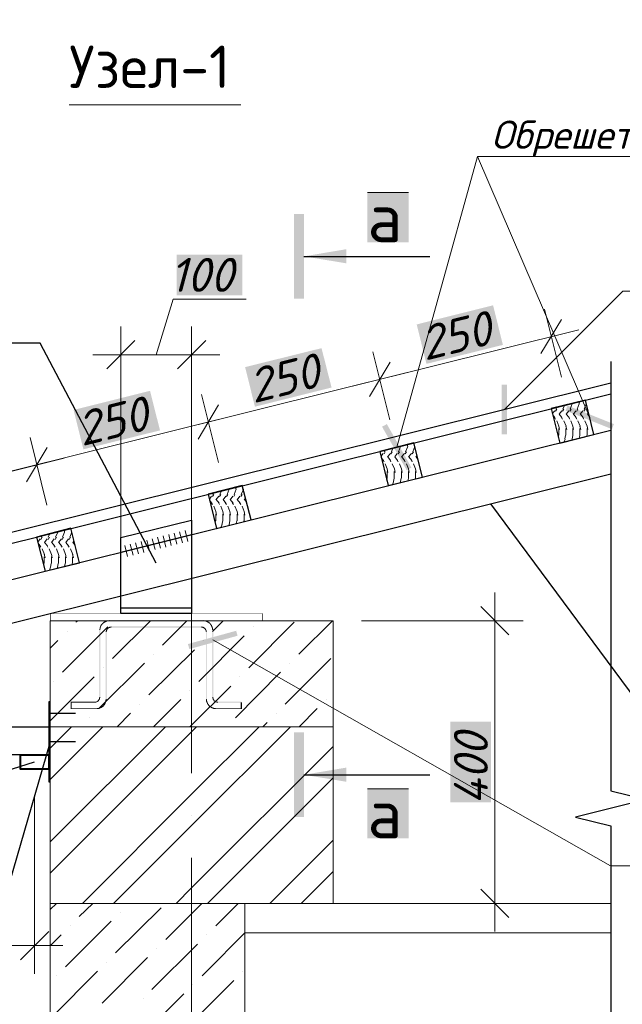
# Model space of a CAD drawing. Header units: millimetres. Extents: x 363306 to 7757304, y 1022887 to 1207196.
# Tile 697 of 1056: x 2400746 to 2405007, y 1069821 to 1076788. Entities that reach past the tile are written whole.
import ezdxf

# ---------------------------------------------------------------- set-up
doc = ezdxf.new("R2010")
doc.units = ezdxf.units.MM
for name, color, linetype in [('0 @ 100', 7, 'Continuous'), ('PDF12_0', 7, 'Continuous'), ('PDF12_108', 5, 'Continuous'), ('PDF12_Text', 7, 'Continuous'), ('PDF12_выноски', 7, 'Continuous')]:
    doc.layers.add(name, color=color, linetype=linetype)
for name, color, linetype, true_color in [('PDF12_.', 7, 'Continuous', 0xcc6827), ('PDF12_A3 pdf uchun', 7, 'Continuous', 0x636466), ('PDF12_PLAN', 7, 'Continuous', 0x535353)]:
    doc.layers.add(name, color=color, linetype=linetype, true_color=true_color)
doc.styles.add('iso', font='isocpeur.TTF')
doc.styles.add('PDF ISOCPEUR', font='isocpeur.TTF')
doc.styles.add('PDF ISOCPEUR Italic', font='isocpeui.ttf')
doc.styles.add('ViTEXT', font='isocpeur.TTF')
doc.styles.add('ГОСТ 2.304', font='isocpeui.ttf')

msp = doc.modelspace()

# ---------------------------------------------------------------- linework, layer by layer
at = {"layer": 'PDF12_.', "lineweight": 9}
for points in [[(2404638.627, 1074032.933), (2404652.482, 1074069.879)], [(2404652.482, 1074071.419), (2404652.482, 1074072.958)], [(2404687.889, 1074032.933), (2404703.283, 1074069.879)], [(2404701.743, 1074071.419), (2404704.822, 1074085.274)], [(2404738.689, 1074032.933), (2404752.544, 1074069.879)], [(2404752.544, 1074071.419), (2404752.544, 1074072.958)], [(2404512.395, 1074000.606), (2404529.328, 1074020.618)], [(2404535.486, 1074019.079), (2404544.723, 1074032.933)], [(2404538.565, 1074032.933), (2404543.183, 1074045.249)], [(2404560.117, 1073995.987), (2404580.129, 1074020.618)], [(2404584.748, 1074019.079), (2404593.984, 1074032.933)], [(2404587.826, 1074032.933), (2404598.602, 1074059.103)], [(2404609.378, 1073995.987), (2404629.391, 1074020.618)], [(2404635.548, 1074019.079), (2404644.785, 1074032.933)], [(2404660.179, 1073995.987), (2404680.191, 1074020.618)], [(2404684.81, 1074019.079), (2404694.046, 1074032.933)], [(2404709.44, 1073995.987), (2404729.453, 1074020.618)], [(2404735.611, 1074019.079), (2404744.847, 1074032.933)], [(2404760.241, 1073995.987), (2404769.478, 1074006.763)], [(2404515.474, 1073991.369), (2404530.868, 1073972.896)], [(2404526.25, 1073977.514), (2404535.486, 1073962.12)], [(2404544.723, 1073949.805), (2404558.577, 1073912.859), (2404563.196, 1073888.228)], [(2404561.656, 1073995.987), (2404580.129, 1073972.896)], [(2404575.511, 1073977.514), (2404584.748, 1073962.12)], [(2404593.984, 1073949.805), (2404609.378, 1073912.859)], [(2404610.918, 1073995.987), (2404630.93, 1073972.896)], [(2404626.312, 1073977.514), (2404635.548, 1073962.12)], [(2404643.245, 1073949.805), (2404658.64, 1073912.859), (2404663.258, 1073888.228)], [(2404661.718, 1073995.987), (2404680.191, 1073972.896)], [(2404675.573, 1073977.514), (2404684.81, 1073962.12)], [(2404694.046, 1073949.805), (2404709.44, 1073912.859)], [(2404710.98, 1073995.987), (2404730.992, 1073972.896)], [(2404726.374, 1073977.514), (2404735.611, 1073962.12)], [(2404743.308, 1073949.805), (2404758.702, 1073912.859), (2404763.32, 1073888.228)], [(2404761.781, 1073995.987), (2404775.635, 1073977.514), (2404777.175, 1073977.514)], [(2404558.577, 1073848.203), (2404558.577, 1073894.386)], [(2404607.839, 1073912.859), (2404613.996, 1073888.228)], [(2404607.839, 1073848.203), (2404607.839, 1073894.386)], [(2404658.64, 1073848.203), (2404658.64, 1073894.386)], [(2404707.901, 1073912.859), (2404714.059, 1073888.228)], [(2404707.901, 1073848.203), (2404707.901, 1073894.386)], [(2404758.702, 1073848.203), (2404758.702, 1073894.386)], [(2404553.959, 1073834.348), (2404557.038, 1073846.664)], [(2404595.523, 1073800.481), (2404603.221, 1073820.494)], [(2404601.681, 1073822.033), (2404606.299, 1073846.664)], [(2404650.943, 1073814.336), (2404652.482, 1073820.494)], [(2404652.482, 1073822.033), (2404657.1, 1073846.664)], [(2404703.283, 1073828.191), (2404706.362, 1073846.664)], [(2404755.623, 1073840.506), (2404757.162, 1073846.664)], [(2403322.424, 1073715.813), (2403331.661, 1073731.207)], [(2403325.503, 1073731.207), (2403330.121, 1073743.523)], [(2403371.686, 1073715.813), (2403380.922, 1073731.207)], [(2403374.764, 1073731.207), (2403385.54, 1073757.377)], [(2403422.486, 1073715.813), (2403431.723, 1073731.207)], [(2403425.565, 1073731.207), (2403439.42, 1073768.153)], [(2403439.42, 1073769.693), (2403439.42, 1073769.693)], [(2403471.748, 1073715.813), (2403480.984, 1073731.207)], [(2403474.827, 1073731.207), (2403490.221, 1073768.153)], [(2403488.681, 1073769.693), (2403491.76, 1073783.547)], [(2403522.549, 1073715.813), (2403531.785, 1073731.207)], [(2403525.627, 1073731.207), (2403539.482, 1073768.153)], [(2403539.482, 1073769.693), (2403539.482, 1073771.232)], [(2403299.333, 1073697.34), (2403316.266, 1073718.892)], [(2403302.412, 1073689.643), (2403317.806, 1073669.63)], [(2403313.188, 1073675.788), (2403322.424, 1073660.394)], [(2403347.055, 1073694.261), (2403367.067, 1073718.892)], [(2403348.594, 1073694.261), (2403368.607, 1073669.63)], [(2403362.449, 1073675.788), (2403371.686, 1073660.394)], [(2403417.868, 1073669.63), (2403397.856, 1073694.261), (2403416.329, 1073718.892)], [(2403413.25, 1073675.788), (2403422.486, 1073660.394)], [(2403447.117, 1073694.261), (2403467.129, 1073718.892)], [(2403448.656, 1073694.261), (2403467.129, 1073669.63)], [(2403462.511, 1073675.788), (2403471.748, 1073660.394)], [(2403496.378, 1073694.261), (2403516.391, 1073718.892)], [(2403497.918, 1073694.261), (2403517.93, 1073669.63)], [(2403513.312, 1073675.788), (2403522.549, 1073660.394)], [(2403547.179, 1073694.261), (2403556.416, 1073705.037)], [(2403548.719, 1073694.261), (2403562.573, 1073675.788), (2403564.113, 1073674.249)], [(2403331.661, 1073646.539), (2403345.515, 1073609.593)], [(2403345.515, 1073611.133), (2403350.134, 1073584.962)], [(2403345.515, 1073546.477), (2403345.515, 1073591.12)], [(2403380.922, 1073646.539), (2403396.316, 1073609.593)], [(2403394.777, 1073546.477), (2403394.777, 1073591.12)], [(2403396.316, 1073611.133), (2403400.934, 1073584.962)], [(2403431.723, 1073646.539), (2403445.578, 1073609.593)], [(2403445.578, 1073611.133), (2403450.196, 1073584.962)], [(2403445.578, 1073546.477), (2403445.578, 1073591.12)], [(2403480.984, 1073646.539), (2403496.378, 1073609.593)], [(2403494.839, 1073546.477), (2403494.839, 1073591.12)], [(2403496.378, 1073611.133), (2403500.997, 1073584.962)], [(2403531.785, 1073646.539), (2403545.64, 1073609.593)], [(2403545.64, 1073611.133), (2403550.258, 1073584.962)], [(2403545.64, 1073546.477), (2403545.64, 1073591.12)], [(2403340.897, 1073531.083), (2403343.976, 1073544.938)], [(2403382.461, 1073498.755), (2403390.159, 1073518.767)], [(2403388.619, 1073520.307), (2403394.777, 1073544.938)], [(2403437.881, 1073512.61), (2403439.42, 1073518.767)], [(2403439.42, 1073520.307), (2403444.038, 1073544.938)], [(2403490.221, 1073524.925), (2403494.839, 1073544.938)], [(2403542.561, 1073538.78), (2403544.1, 1073544.938)], [(2402161.702, 1073427.942), (2402172.478, 1073454.112)], [(2402212.503, 1073427.942), (2402227.897, 1073466.427)], [(2402226.358, 1073467.967), (2402226.358, 1073467.967)], [(2402261.765, 1073427.942), (2402277.159, 1073466.427)], [(2402275.619, 1073467.967), (2402278.698, 1073480.282)], [(2402312.565, 1073427.942), (2402327.96, 1073466.427)], [(2402326.42, 1073467.967), (2402326.42, 1073469.506)], [(2402087.81, 1073395.614), (2402103.204, 1073415.626)], [(2402089.35, 1073387.917), (2402104.744, 1073367.904)], [(2402100.126, 1073372.523), (2402109.362, 1073357.128)], [(2402109.362, 1073414.087), (2402118.599, 1073429.481)], [(2402112.441, 1073427.942), (2402117.059, 1073440.257)], [(2402133.993, 1073390.996), (2402154.005, 1073415.626)], [(2402135.532, 1073392.535), (2402155.545, 1073367.904)], [(2402150.926, 1073372.523), (2402158.623, 1073357.128)], [(2402160.163, 1073414.087), (2402167.86, 1073429.481)], [(2402184.794, 1073390.996), (2402203.267, 1073415.626)], [(2402184.794, 1073392.535), (2402204.806, 1073367.904)], [(2402200.188, 1073372.523), (2402209.424, 1073357.128)], [(2402209.424, 1073414.087), (2402218.661, 1073429.481)], [(2402234.055, 1073390.996), (2402254.067, 1073415.626)], [(2402235.594, 1073392.535), (2402255.607, 1073367.904)], [(2402249.449, 1073372.523), (2402258.686, 1073357.128)], [(2402260.225, 1073414.087), (2402267.922, 1073429.481)], [(2402284.856, 1073390.996), (2402303.329, 1073415.626)], [(2402284.856, 1073392.535), (2402304.868, 1073367.904)], [(2402300.25, 1073372.523), (2402309.487, 1073357.128)], [(2402309.487, 1073414.087), (2402318.723, 1073429.481)], [(2402334.117, 1073390.996), (2402343.354, 1073403.311)], [(2402335.657, 1073392.535), (2402351.051, 1073374.062)], [(2402349.511, 1073372.523), (2402351.051, 1073372.523)], [(2402118.599, 1073344.813), (2402133.993, 1073307.867)], [(2402132.453, 1073307.867), (2402138.611, 1073283.236)], [(2402167.86, 1073344.813), (2402183.254, 1073307.867), (2402187.872, 1073283.236)], [(2402218.661, 1073344.813), (2402232.516, 1073307.867), (2402237.134, 1073283.236)], [(2402267.922, 1073344.813), (2402283.316, 1073307.867), (2402287.935, 1073283.236)], [(2402318.723, 1073344.813), (2402332.578, 1073307.867), (2402337.196, 1073283.236)], [(2402127.835, 1073229.357), (2402130.914, 1073243.211)], [(2402132.453, 1073243.211), (2402132.453, 1073289.394)], [(2402175.557, 1073217.041), (2402181.715, 1073243.211)], [(2402183.254, 1073243.211), (2402183.254, 1073289.394)], [(2402226.358, 1073217.041), (2402230.976, 1073243.211)], [(2402232.516, 1073243.211), (2402232.516, 1073289.394)], [(2402277.159, 1073223.199), (2402281.777, 1073243.211)], [(2402283.316, 1073243.211), (2402283.316, 1073289.394)], [(2402329.499, 1073235.514), (2402331.038, 1073243.211)], [(2402332.578, 1073243.211), (2402332.578, 1073289.394)], [(2400999.441, 1073126.216), (2401014.835, 1073163.162)], [(2401013.296, 1073164.701), (2401013.296, 1073164.701)], [(2401048.703, 1073126.216), (2401064.097, 1073163.162)], [(2401062.557, 1073164.701), (2401065.636, 1073178.556)], [(2401099.503, 1073126.216), (2401114.898, 1073163.162)], [(2401113.358, 1073164.701), (2401113.358, 1073166.241)], [(2402169.399, 1073195.49), (2402177.097, 1073215.502)], [(2402224.818, 1073209.344), (2402227.897, 1073215.502)], [(2400874.748, 1073092.348), (2400890.142, 1073113.9)], [(2400896.3, 1073110.821), (2400905.537, 1073126.216)], [(2400899.379, 1073126.216), (2400903.997, 1073138.531)], [(2400920.931, 1073089.27), (2400940.943, 1073113.9)], [(2400947.101, 1073110.821), (2400956.337, 1073126.216)], [(2400948.64, 1073126.216), (2400959.416, 1073152.386)], [(2400971.732, 1073089.27), (2400990.205, 1073113.9)], [(2400996.362, 1073110.821), (2401005.599, 1073126.216)], [(2401020.993, 1073089.27), (2401041.005, 1073113.9)], [(2401047.163, 1073110.821), (2401054.86, 1073126.216)], [(2401071.794, 1073089.27), (2401090.267, 1073113.9)], [(2401096.425, 1073110.821), (2401105.661, 1073126.216)], [(2401121.055, 1073089.27), (2401130.292, 1073100.046)], [(2400876.288, 1073084.651), (2400891.682, 1073064.639)], [(2400887.064, 1073070.797), (2400896.3, 1073055.402)], [(2400905.537, 1073043.087), (2400920.931, 1073004.602)], [(2400922.47, 1073089.27), (2400942.483, 1073064.639)], [(2400937.864, 1073070.797), (2400945.561, 1073055.402)], [(2400954.798, 1073043.087), (2400970.192, 1073004.602)], [(2400973.271, 1073089.27), (2400991.744, 1073064.639)], [(2400987.126, 1073070.797), (2400996.362, 1073055.402)], [(2401005.599, 1073043.087), (2401020.993, 1073004.602)], [(2401022.532, 1073089.27), (2401042.545, 1073064.639)], [(2401037.927, 1073070.797), (2401045.624, 1073055.402)], [(2401054.86, 1073043.087), (2401070.254, 1073004.602)], [(2401073.333, 1073089.27), (2401091.806, 1073064.639)], [(2401087.188, 1073070.797), (2401096.425, 1073055.402)], [(2401105.661, 1073043.087), (2401121.055, 1073004.602)], [(2401122.595, 1073089.27), (2401137.989, 1073070.797), (2401137.989, 1073069.257)], [(2400919.391, 1073006.141), (2400925.549, 1072981.51)], [(2400919.391, 1072941.485), (2400919.391, 1072987.668)], [(2400970.192, 1073006.141), (2400974.81, 1072981.51)], [(2400970.192, 1072941.485), (2400970.192, 1072987.668)], [(2401019.454, 1073006.141), (2401025.611, 1072981.51)], [(2401019.454, 1072941.485), (2401019.454, 1072987.668)], [(2401070.254, 1073006.141), (2401074.873, 1072981.51)], [(2401070.254, 1072941.485), (2401070.254, 1072987.668)], [(2401119.516, 1073006.141), (2401125.673, 1072981.51)], [(2401119.516, 1072941.485), (2401119.516, 1072987.668)], [(2400916.313, 1072927.631), (2400917.852, 1072939.946)], [(2400956.337, 1072893.763), (2400964.035, 1072913.776)], [(2400964.035, 1072915.315), (2400968.653, 1072939.946)], [(2401011.756, 1072907.618), (2401014.835, 1072913.776)], [(2401013.296, 1072915.315), (2401017.914, 1072939.946)], [(2401064.097, 1072919.934), (2401068.715, 1072939.946)], [(2401116.437, 1072933.788), (2401117.976, 1072939.946)]]:
    msp.add_lwpolyline(points, dxfattribs=at)
at = {"layer": 'PDF12_.', "color": 7, "lineweight": 0}
for points in [[(2400962.495, 1071632.979), (2401113.358, 1071785.382)], [(2400962.495, 1070971.029), (2401776.848, 1071785.382)], [(2400962.495, 1071412.843), (2401335.034, 1071785.382)], [(2400962.495, 1070749.353), (2401961.578, 1071749.975), (2401996.985, 1071785.382)], [(2401190.329, 1070535.374), (2401961.578, 1071308.162), (2402440.337, 1071785.382)], [(2401410.466, 1070535.374), (2401961.578, 1071086.486), (2402660.474, 1071785.382)], [(2401852.279, 1070535.374), (2401961.578, 1070644.673), (2402962.2, 1071645.295)], [(2402073.955, 1070535.374), (2402962.2, 1071423.618)], [(2402515.769, 1070535.374), (2402962.2, 1070981.805)], [(2402735.906, 1070535.374), (2402962.2, 1070761.668)]]:
    msp.add_lwpolyline(points, dxfattribs=at)
at = {"layer": 'PDF12_0', "color": 7, "lineweight": 0, "true_color": 0xffffff}
for points in [[(2403496.378, 1075564.655), (2403205.428, 1075564.655)], [(2403496.378, 1071346.648), (2403205.428, 1071346.648)]]:
    msp.add_lwpolyline(points, dxfattribs=at)
at = {"layer": 'PDF12_0', "lineweight": 25}
for points in [[(2402755.918, 1075113.605), (2403645.702, 1075113.605)], [(2401710.653, 1072943.025), (2400891.682, 1074499.377), (2399052.076, 1074499.377)], [(2404926.498, 1074368.527), (2404926.498, 1074217.664), (2404926.498, 1071332.793), (2405175.884, 1071271.216), (2404675.573, 1071144.984), (2404926.498, 1071083.407), (2404926.498, 1068198.536), (2404926.498, 1068047.673)], [(2404926.498, 1074217.664), (2404926.498, 1074217.664)], [(2404075.2, 1073361.747), (2405157.411, 1071902.378), (2408071.531, 1071902.378)], [(2400962.495, 1071677.623), (2400671.545, 1070675.461), (2399647.831, 1070675.461)], [(2397862.106, 1071585.257), (2397426.45, 1070446.088), (2400851.657, 1071535.996)], [(2402755.918, 1071445.17), (2403645.702, 1071445.17)]]:
    msp.add_lwpolyline(points, dxfattribs=at)
at = {"layer": 'PDF12_0', "lineweight": 0}
for points in [[(2404432.345, 1074425.485), (2404578.59, 1074667.174)], [(2401561.329, 1074517.85), (2401361.205, 1074317.726)], [(2401861.516, 1074317.726), (2402061.64, 1074517.85)], [(2404206.05, 1072435.017), (2404005.926, 1072635.141)], [(2401144.147, 1072524.303), (2401156.462, 1072535.079)], [(2401402.769, 1072267.22), (2401670.628, 1072535.079)], [(2401755.296, 1072362.664), (2401927.711, 1072535.079)], [(2402109.362, 1072459.647), (2402184.794, 1072535.079)], [(2402720.511, 1072299.548), (2402957.582, 1072535.079)], [(2401048.703, 1072170.237), (2401370.441, 1072491.975)], [(2402366.445, 1072202.564), (2402688.184, 1072524.303)], [(2402398.773, 1072491.975), (2402398.773, 1072491.975)], [(2401081.03, 1072459.647), (2401081.03, 1072459.647)], [(2402012.379, 1072105.581), (2402334.117, 1072427.32)], [(2400962.495, 1072341.112), (2401016.375, 1072394.992)], [(2401659.852, 1072010.137), (2401981.59, 1072330.336)], [(2402044.706, 1072394.992), (2402044.706, 1072394.992)], [(2401692.18, 1072299.548), (2401692.18, 1072299.548)], [(2402623.528, 1071945.481), (2402945.266, 1072267.22)], [(2401305.785, 1071913.154), (2401627.524, 1072234.892)], [(2401338.113, 1072202.564), (2401338.113, 1072202.564)], [(2402655.856, 1072234.892), (2402655.856, 1072234.892)], [(2400962.495, 1071826.946), (2401273.458, 1072137.909)], [(2402271.001, 1071848.498), (2402591.2, 1072170.237)], [(2402301.789, 1072137.909), (2402301.789, 1072137.909)], [(2400984.047, 1072105.581), (2400984.047, 1072105.581)], [(2401949.263, 1071785.382), (2402238.673, 1072073.253)], [(2400962.495, 1068648.046), (2400962.495, 1072036.307)], [(2401692.18, 1071785.382), (2401884.607, 1071977.809)], [(2401949.263, 1072040.925), (2401949.263, 1072040.925)], [(2402912.939, 1071977.809), (2402912.939, 1071977.809)], [(2401595.196, 1071945.481), (2401595.196, 1071945.481)], [(2402722.051, 1071785.382), (2402849.823, 1071913.154)], [(2401241.13, 1071848.498), (2401241.13, 1071848.498)], [(2401435.097, 1071785.382), (2401530.541, 1071880.826)], [(2402560.412, 1071880.826), (2402560.412, 1071880.826)], [(2402338.735, 1070535.374), (2400962.495, 1070535.374), (2400962.495, 1071785.382), (2402962.2, 1071785.382), (2402962.2, 1070535.374)], [(2402464.968, 1071785.382), (2402495.756, 1071816.17)], [(2404005.926, 1070635.436), (2404206.05, 1070435.312)], [(2400962.495, 1070492.27), (2401005.599, 1070535.374)], [(2401167.238, 1070441.469), (2401262.682, 1070535.374)], [(2401778.387, 1070279.83), (2402033.931, 1070535.374)], [(2402132.453, 1070376.814), (2402291.014, 1070535.374)], [(2404926.498, 1070535.374), (2402338.735, 1070535.374), (2402338.735, 1069436.229), (2404926.498, 1069436.229)], [(2401424.321, 1070184.386), (2401746.059, 1070504.585)], [(2401456.649, 1070472.258), (2401456.649, 1070472.258)], [(2401070.254, 1070087.403), (2401391.993, 1070409.141)], [(2401102.582, 1070376.814), (2401102.582, 1070376.814)], [(2400751.595, 1070136.664), (2400951.719, 1070336.789)], [(2400962.495, 1070235.187), (2401039.466, 1070312.158)], [(2402035.47, 1070022.747), (2402061.64, 1070048.917), (2402338.735, 1070326.013)], [(2402067.798, 1070312.158), (2402067.798, 1070312.158)], [(2404926.498, 1070327.552), (2402338.735, 1070327.552)], [(2401681.404, 1069925.764), (2402003.142, 1070247.503)], [(2401713.731, 1070215.175), (2401713.731, 1070215.175)], [(2401328.877, 1069830.32), (2401649.076, 1070152.059)], [(2401359.665, 1070119.731), (2401359.665, 1070119.731)], [(2400974.81, 1069733.337), (2401296.549, 1070055.075)], [(2402324.881, 1070055.075), (2402324.881, 1070055.075)], [(2401007.138, 1070022.747), (2401007.138, 1070022.747)], [(2401938.487, 1069668.681), (2402061.64, 1069791.835), (2402260.225, 1069990.42)], [(2401970.814, 1069958.092), (2401970.814, 1069958.092)], [(2401585.96, 1069573.237), (2401907.698, 1069894.976)], [(2401618.287, 1069862.648), (2401618.287, 1069862.648)]]:
    msp.add_lwpolyline(points, dxfattribs=at)
for points in [[(2403219.283, 1074122.22), (2403365.528, 1074365.448)], [(2402007.76, 1073820.494), (2402152.466, 1074062.182)], [(2400794.698, 1073517.228), (2400939.404, 1073760.456)], [(2402962.2, 1071785.382), (2400962.495, 1071785.382), (2400962.495, 1072535.079), (2402962.2, 1072535.079)]]:
    msp.add_lwpolyline(points, close=True, dxfattribs=at)
at = {"layer": 'PDF12_0', "color": 3, "lineweight": 0}
for points in [[(2401876.91, 1073164.701), (2401896.922, 1073086.191)], [(2401915.395, 1073173.938), (2401935.408, 1073096.967)], [(2401461.267, 1073019.996), (2401961.578, 1073144.689)], [(2401605.972, 1073096.967), (2401624.445, 1073018.456)], [(2401644.458, 1073106.203), (2401662.931, 1073029.232)], [(2401682.943, 1073115.44), (2401702.956, 1073038.469)], [(2401721.429, 1073126.216), (2401741.441, 1073047.705)], [(2401759.914, 1073135.452), (2401779.926, 1073056.942)], [(2401799.939, 1073144.689), (2401818.412, 1073067.718)], [(2401838.424, 1073153.925), (2401856.897, 1073076.954)], [(2401488.976, 1073067.718), (2401507.449, 1072989.207)], [(2401527.462, 1073076.954), (2401547.474, 1072999.983)], [(2401565.947, 1073086.191), (2401585.96, 1073009.22)]]:
    msp.add_lwpolyline(points, dxfattribs=at)
at = {"layer": 'PDF12_0', "color": 1, "lineweight": 0}
for points in [[(2401961.578, 1072585.88), (2401961.578, 1071457.486)], [(2401961.578, 1071157.299), (2401961.578, 1071157.299)], [(2401961.578, 1070857.112), (2401961.578, 1069657.905)]]:
    msp.add_lwpolyline(points, dxfattribs=at)
at = {"layer": 'PDF12_0', "color": 219, "lineweight": 30, "true_color": 0x642065}
for points in [[(2400962.495, 1071585.257), (2397962.168, 1071585.257), (2397962.168, 1072085.569), (2398162.292, 1072085.569), (2398162.292, 1071585.257)], [(2398162.292, 1071785.382), (2400962.495, 1071785.382)]]:
    msp.add_lwpolyline(points, dxfattribs=at)
at = {"layer": 'PDF12_0', "color": 5, "lineweight": 30}
msp.add_lwpolyline([(2400951.719, 1071960.876), (2400951.719, 1071394.37), (2400962.495, 1071394.37), (2400962.495, 1071960.876)], close=True, dxfattribs=at)
for points in [[(2400962.495, 1071880.826), (2401141.068, 1071880.826)], [(2400962.495, 1071680.701), (2401141.068, 1071680.701)]]:
    msp.add_lwpolyline(points, dxfattribs=at)
at = {"layer": 'PDF12_0', "color": 177, "lineweight": 40, "true_color": 0x283188}
msp.add_lwpolyline([(2400751.595, 1071585.257), (2400951.719, 1071585.257), (2400951.719, 1071485.195), (2400751.595, 1071485.195)], close=True, dxfattribs=at)
at = {"layer": 'PDF12_0', "color": 7, "true_color": 0xffffff, "transparency": 33554559}
for points in [[(2403496.378, 1075213.668), (2403205.428, 1075213.668), (2403496.378, 1075564.655)], [(2403205.428, 1075213.668), (2403496.378, 1075564.655), (2403205.428, 1075564.655)], [(2403496.378, 1070995.66), (2403205.428, 1070995.66), (2403496.378, 1071346.648)], [(2403205.428, 1070995.66), (2403496.378, 1071346.648), (2403205.428, 1071346.648)]]:
    msp.add_solid(points, dxfattribs=at)
at = {"layer": 'PDF12_0', "transparency": 33554559}
for points in [[(2402755.918, 1075413.792), (2402755.918, 1074813.419), (2402686.644, 1075413.792)], [(2402755.918, 1074813.419), (2402686.644, 1075413.792), (2402686.644, 1074813.419)], [(2402755.918, 1075113.605), (2403056.105, 1075164.406), (2403056.105, 1075064.344)], [(2402686.644, 1071146.523), (2402686.644, 1071745.357), (2402755.918, 1071146.523)], [(2402686.644, 1071745.357), (2402755.918, 1071146.523), (2402755.918, 1071745.357)], [(2402755.918, 1071445.17), (2403056.105, 1071495.971), (2403056.105, 1071395.909)]]:
    msp.add_solid(points, dxfattribs=at)
at = {"layer": 'PDF12_108', "lineweight": 0}
msp.add_lwpolyline([(2400961.725, 1072585.88, 3.079, 3.079, 0), (2402461.889, 1072585.88, 3.079, 3.079, 0), (2402461.889, 1072535.849, 4.618, 4.618, 0), (2400961.725, 1072535.849, 4.618, 4.618, 0)], format="xyseb", close=True, dxfattribs=at)
for points in [[(2401290.391, 1071913.154, 6.158, 6.158, 0), (2401109.51, 1071913.154, 7.697, 7.697, 0), (2401109.51, 1071958.567, 7.697, 7.697, 0), (2401276.537, 1071958.567, 0, 0, 0)], [(2402313.335, 1071957.797, 7.697, 7.697, 0), (2402313.335, 1071913.154, 6.158, 6.158, 0), (2402133.993, 1071913.154, 0, 0, 0)]]:
    msp.add_lwpolyline(points, format="xyseb", dxfattribs=at)
msp.add_lwpolyline([(2402314.105, 1071957.797), (2402314.105, 1071957.797)], dxfattribs=at)
at = {"layer": 'PDF12_108', "transparency": 33554559}
for points in [[(2401361.205, 1072536.618), (2401364.283, 1072530.461), (2401344.271, 1072530.461)], [(2401379.678, 1072539.697), (2401379.678, 1072532), (2401361.205, 1072536.618)], [(2401379.678, 1072532), (2401361.205, 1072536.618), (2401364.283, 1072530.461)], [(2401379.678, 1072539.697), (2401379.678, 1072532), (2402043.167, 1072539.697)], [(2401379.678, 1072532), (2402043.167, 1072539.697), (2402043.167, 1072532)], [(2402061.64, 1072536.618), (2402060.101, 1072530.461), (2402043.167, 1072539.697)], [(2402060.101, 1072530.461), (2402043.167, 1072539.697), (2402043.167, 1072532)], [(2402075.495, 1072522.763), (2402061.64, 1072536.618), (2402060.101, 1072530.461)], [(2402080.113, 1072530.461), (2402075.495, 1072522.763), (2402061.64, 1072536.618)], [(2401311.943, 1072485.817), (2401318.101, 1072484.278), (2401308.864, 1072468.884)], [(2401318.101, 1072484.278), (2401308.864, 1072468.884), (2401316.561, 1072468.884)], [(2401308.864, 1071994.743), (2401316.561, 1071994.743), (2401308.864, 1072468.884)], [(2401316.561, 1071994.743), (2401308.864, 1072468.884), (2401316.561, 1072468.884)], [(2401318.101, 1072504.29), (2401324.259, 1072499.672), (2401311.943, 1072485.817)], [(2401324.259, 1072499.672), (2401311.943, 1072485.817), (2401318.101, 1072484.278)], [(2401330.416, 1072518.145), (2401335.034, 1072513.527), (2401318.101, 1072504.29)], [(2401335.034, 1072513.527), (2401318.101, 1072504.29), (2401324.259, 1072499.672)], [(2401344.271, 1072530.461), (2401348.889, 1072522.763), (2401330.416, 1072518.145)], [(2401348.889, 1072522.763), (2401330.416, 1072518.145), (2401335.034, 1072513.527)], [(2401364.283, 1072530.461), (2401344.271, 1072530.461), (2401348.889, 1072522.763)], [(2401356.586, 1072470.423), (2401364.283, 1072467.344), (2401353.507, 1072455.029)], [(2401364.283, 1072467.344), (2401353.507, 1072455.029), (2401361.205, 1072455.029)], [(2401365.823, 1072482.739), (2401370.441, 1072478.12), (2401356.586, 1072470.423)], [(2401370.441, 1072478.12), (2401356.586, 1072470.423), (2401364.283, 1072467.344)], [(2401378.138, 1072491.975), (2401381.217, 1072484.278), (2401365.823, 1072482.739)], [(2401381.217, 1072484.278), (2401365.823, 1072482.739), (2401370.441, 1072478.12)], [(2401393.532, 1072495.054), (2401393.532, 1072487.357), (2401378.138, 1072491.975)], [(2401393.532, 1072487.357), (2401378.138, 1072491.975), (2401381.217, 1072484.278)], [(2402030.852, 1072487.357), (2402030.852, 1072495.054), (2401393.532, 1072487.357)], [(2402030.852, 1072495.054), (2401393.532, 1072487.357), (2401393.532, 1072495.054)], [(2402046.246, 1072491.975), (2402043.167, 1072484.278), (2402030.852, 1072495.054)], [(2402043.167, 1072484.278), (2402030.852, 1072495.054), (2402030.852, 1072487.357)], [(2402052.404, 1072478.12), (2402046.246, 1072491.975), (2402043.167, 1072484.278)], [(2402058.561, 1072482.739), (2402052.404, 1072478.12), (2402046.246, 1072491.975)], [(2402060.101, 1072467.344), (2402058.561, 1072482.739), (2402052.404, 1072478.12)], [(2402066.258, 1072470.423), (2402060.101, 1072467.344), (2402058.561, 1072482.739)], [(2402063.18, 1072455.029), (2402066.258, 1072470.423), (2402060.101, 1072467.344)], [(2402069.337, 1072455.029), (2402063.18, 1072455.029), (2402066.258, 1072470.423)], [(2402089.35, 1072513.527), (2402080.113, 1072530.461), (2402075.495, 1072522.763)], [(2402093.968, 1072518.145), (2402089.35, 1072513.527), (2402080.113, 1072530.461)], [(2402098.586, 1072499.672), (2402093.968, 1072518.145), (2402089.35, 1072513.527)], [(2402104.744, 1072504.29), (2402098.586, 1072499.672), (2402093.968, 1072518.145)], [(2402104.744, 1072484.278), (2402104.744, 1072504.29), (2402098.586, 1072499.672)], [(2402112.441, 1072485.817), (2402104.744, 1072484.278), (2402104.744, 1072504.29)], [(2402107.823, 1072468.884), (2402112.441, 1072485.817), (2402104.744, 1072484.278)], [(2402115.52, 1072468.884), (2402107.823, 1072468.884), (2402112.441, 1072485.817)], [(2402115.52, 1072468.884), (2402107.823, 1072468.884), (2402115.52, 1071994.743)], [(2402107.823, 1072468.884), (2402115.52, 1071994.743), (2402107.823, 1071994.743)], [(2401361.205, 1072455.029), (2401353.507, 1072455.029), (2401361.205, 1071980.888)], [(2401353.507, 1072455.029), (2401361.205, 1071980.888), (2401353.507, 1071980.888)], [(2402063.18, 1071980.888), (2402069.337, 1071980.888), (2402063.18, 1072455.029)], [(2402069.337, 1071980.888), (2402063.18, 1072455.029), (2402069.337, 1072455.029)], [(2401299.628, 1071971.652), (2401313.483, 1071979.349), (2401305.785, 1071982.427)], [(2401304.246, 1071965.494), (2401299.628, 1071971.652), (2401313.483, 1071979.349)], [(2401313.483, 1071979.349), (2401305.785, 1071982.427), (2401316.561, 1071994.743)], [(2401305.785, 1071982.427), (2401316.561, 1071994.743), (2401308.864, 1071994.743)], [(2401358.126, 1071962.415), (2401351.968, 1071963.954), (2401361.205, 1071980.888)], [(2401351.968, 1071963.954), (2401361.205, 1071980.888), (2401353.507, 1071980.888)], [(2402063.18, 1071980.888), (2402069.337, 1071980.888), (2402064.719, 1071962.415)], [(2402069.337, 1071980.888), (2402064.719, 1071962.415), (2402072.416, 1071963.954)], [(2402107.823, 1071994.743), (2402115.52, 1071994.743), (2402110.902, 1071979.349)], [(2402115.52, 1071994.743), (2402110.902, 1071979.349), (2402117.059, 1071982.427)], [(2402110.902, 1071979.349), (2402117.059, 1071982.427), (2402118.599, 1071965.494)], [(2402117.059, 1071982.427), (2402118.599, 1071965.494), (2402124.756, 1071971.652)], [(2401276.537, 1071962.415), (2401291.931, 1071957.797), (2401288.852, 1071963.954)], [(2401276.537, 1071954.718), (2401276.537, 1071962.415), (2401291.931, 1071957.797)], [(2401288.852, 1071963.954), (2401304.246, 1071965.494), (2401299.628, 1071971.652)], [(2401291.931, 1071957.797), (2401288.852, 1071963.954), (2401304.246, 1071965.494)], [(2401290.391, 1071916.232), (2401308.864, 1071911.614), (2401305.785, 1071919.311)], [(2401290.391, 1071910.075), (2401290.391, 1071916.232), (2401308.864, 1071911.614)], [(2401305.785, 1071919.311), (2401325.798, 1071919.311), (2401321.18, 1071925.469)], [(2401308.864, 1071911.614), (2401305.785, 1071919.311), (2401325.798, 1071919.311)], [(2401321.18, 1071925.469), (2401341.192, 1071930.087), (2401335.034, 1071936.245)], [(2401325.798, 1071919.311), (2401321.18, 1071925.469), (2401341.192, 1071930.087)], [(2401335.034, 1071936.245), (2401351.968, 1071945.481), (2401345.81, 1071948.56)], [(2401341.192, 1071930.087), (2401335.034, 1071936.245), (2401351.968, 1071945.481)], [(2401345.81, 1071948.56), (2401358.126, 1071962.415), (2401351.968, 1071963.954)], [(2401351.968, 1071945.481), (2401345.81, 1071948.56), (2401358.126, 1071962.415)], [(2402064.719, 1071962.415), (2402072.416, 1071963.954), (2402072.416, 1071945.481)], [(2402072.416, 1071963.954), (2402072.416, 1071945.481), (2402078.574, 1071948.56)], [(2402072.416, 1071945.481), (2402078.574, 1071948.56), (2402083.192, 1071930.087)], [(2402078.574, 1071948.56), (2402083.192, 1071930.087), (2402089.35, 1071936.245)], [(2402083.192, 1071930.087), (2402089.35, 1071936.245), (2402098.586, 1071919.311)], [(2402089.35, 1071936.245), (2402098.586, 1071919.311), (2402101.665, 1071925.469)], [(2402098.586, 1071919.311), (2402101.665, 1071925.469), (2402115.52, 1071911.614)], [(2402101.665, 1071925.469), (2402115.52, 1071911.614), (2402117.059, 1071919.311)], [(2402115.52, 1071911.614), (2402117.059, 1071919.311), (2402133.993, 1071910.075)], [(2402117.059, 1071919.311), (2402133.993, 1071910.075), (2402133.993, 1071916.232)], [(2402118.599, 1071965.494), (2402124.756, 1071971.652), (2402132.453, 1071957.797)], [(2402124.756, 1071971.652), (2402132.453, 1071957.797), (2402135.532, 1071963.954)], [(2402132.453, 1071957.797), (2402135.532, 1071963.954), (2402147.848, 1071954.718)], [(2402135.532, 1071963.954), (2402147.848, 1071954.718), (2402147.848, 1071962.415)], [(2402147.848, 1071962.415), (2402147.848, 1071954.718), (2402314.105, 1071962.415)], [(2402147.848, 1071954.718), (2402314.105, 1071962.415), (2402314.105, 1071954.718)]]:
    msp.add_solid(points, dxfattribs=at)
at = {"layer": 'PDF12_A3 pdf uchun', "color": 7, "lineweight": 0}
for points in [[(2401712.192, 1074417.788), (2401830.727, 1074811.879), (2402346.433, 1074811.879)], [(2404577.05, 1074259.228), (2404456.976, 1074739.527)], [(2401461.267, 1072826.029), (2401461.267, 1074617.912)], [(2401961.578, 1072826.029), (2401961.578, 1074617.912)], [(2403099.208, 1074194.572), (2404700.204, 1074594.821)], [(2401262.682, 1074417.788), (2402161.702, 1074417.788)], [(2401886.146, 1073892.846), (2403487.142, 1074291.556)], [(2400673.084, 1073591.12), (2402274.08, 1073989.83)], [(2399460.022, 1073287.855), (2401061.018, 1073686.564)], [(2404105.988, 1070335.249), (2404105.988, 1072735.203)], [(2403162.325, 1072535.079), (2404306.113, 1072535.079)], [(2400851.657, 1071285.071), (2400851.657, 1070036.602)], [(2400962.495, 1070580.017), (2400962.495, 1069283.826)], [(2403162.325, 1070535.374), (2404306.113, 1070535.374)], [(2401051.781, 1070236.727), (2399401.524, 1070236.727)]]:
    msp.add_lwpolyline(points, dxfattribs=at)
for points in [[(2403243.914, 1074437.8), (2403363.988, 1073957.502)], [(2402030.852, 1074136.074), (2402150.926, 1073655.776)], [(2400819.329, 1073832.809), (2400937.864, 1073352.51)]]:
    msp.add_lwpolyline(points, close=True, dxfattribs=at)
at = {"layer": 'PDF12_A3 pdf uchun', "color": 244, "lineweight": 30, "true_color": 0x991a1e}
for points in [[(2397791.292, 1072439.635), (2404926.498, 1074217.664)], [(2397809.765, 1072365.743), (2404926.498, 1074140.693)]]:
    msp.add_lwpolyline(points, dxfattribs=at)
at = {"layer": 'PDF12_A3 pdf uchun', "color": 32, "lineweight": 30, "true_color": 0xcc6827}
for points in [[(2404504.698, 1074036.012), (2404564.735, 1073792.784), (2404806.424, 1073852.821), (2404746.386, 1074096.05)], [(2403291.636, 1073732.747), (2403351.673, 1073491.058), (2403594.901, 1073551.095), (2403533.324, 1073794.323)], [(2402078.574, 1073431.021), (2402138.611, 1073187.792), (2402381.839, 1073249.369), (2402320.262, 1073491.058)], [(2400865.512, 1073127.755), (2400925.549, 1072886.066), (2401168.777, 1072946.104), (2401108.74, 1073189.332)]]:
    msp.add_lwpolyline(points, close=True, dxfattribs=at)
at = {"layer": 'PDF12_A3 pdf uchun', "color": 177, "lineweight": 30, "true_color": 0x283188}
for points in [[(2397869.803, 1072124.054), (2404926.498, 1073883.61)], [(2397942.155, 1071833.104), (2404926.498, 1073574.187)]]:
    msp.add_lwpolyline(points, dxfattribs=at)
at = {"layer": 'PDF12_A3 pdf uchun', "color": 5, "lineweight": 30}
msp.add_lwpolyline([(2401461.267, 1072585.88), (2401461.267, 1073123.137), (2401961.578, 1073247.83), (2401961.578, 1072585.88)], close=True, dxfattribs=at)
msp.add_lwpolyline([(2401461.267, 1072625.905), (2401961.578, 1072625.905)], dxfattribs=at)
at = {"layer": 'PDF12_A3 pdf uchun', "color": 7, "true_color": 0xffffff, "transparency": 33554559}
for points in [[(2401856.897, 1075125.921), (2401856.897, 1074838.049), (2402320.262, 1075125.921)], [(2401856.897, 1074838.049), (2402320.262, 1075125.921), (2402320.262, 1074838.049)], [(2403553.337, 1074631.767), (2403622.611, 1074353.132), (2404093.673, 1074767.236)], [(2403622.611, 1074353.132), (2404093.673, 1074767.236), (2404162.947, 1074487.062)], [(2402340.275, 1074330.041), (2402409.549, 1074049.867), (2402880.611, 1074463.971)], [(2402409.549, 1074049.867), (2402880.611, 1074463.971), (2402951.424, 1074185.336)], [(2401127.213, 1074026.776), (2401196.487, 1073748.141), (2401667.549, 1074162.245)], [(2401196.487, 1073748.141), (2401667.549, 1074162.245), (2401738.362, 1073882.07)], [(2403791.947, 1071251.204), (2404079.818, 1071251.204), (2403791.947, 1071820.789)], [(2404079.818, 1071251.204), (2403791.947, 1071820.789), (2404079.818, 1071820.789)]]:
    msp.add_solid(points, dxfattribs=at)
at = {"layer": 'PDF12_PLAN', "lineweight": 0}
msp.add_lwpolyline([(2401094.885, 1076185.041), (2401950.802, 1076185.041), (2402311.026, 1076185.041)], dxfattribs=at)
at = {"layer": 'PDF12_выноски', "lineweight": 18}
for points in [[(2403413.25, 1073763.535), (2403982.835, 1075820.199), (2404115.225, 1075820.199), (2405503.781, 1075820.199)], [(2404777.175, 1073974.435), (2403982.835, 1075820.199)], [(2404173.723, 1074029.854), (2405011.167, 1074867.298), (2405143.557, 1074867.298), (2407449.606, 1074867.298)], [(2402110.902, 1072399.61), (2404924.959, 1070800.154), (2405057.349, 1070800.154), (2408191.606, 1070800.154)]]:
    msp.add_lwpolyline(points, dxfattribs=at)
at = {"layer": 'PDF12_выноски', "transparency": 33554559}
for points in [[(2404192.196, 1074206.888), (2404153.71, 1074206.888), (2404192.196, 1073854.361)], [(2404153.71, 1074206.888), (2404192.196, 1073854.361), (2404153.71, 1073854.361)], [(2404620.154, 1074057.564), (2404606.299, 1074022.157), (2404948.05, 1073926.713)], [(2404606.299, 1074022.157), (2404948.05, 1073926.713), (2404934.196, 1073891.307)], [(2403342.437, 1073926.713), (2403308.569, 1073908.24), (2403516.391, 1073618.83)], [(2403308.569, 1073908.24), (2403516.391, 1073618.83), (2403482.524, 1073600.357)], [(2402277.159, 1072464.266), (2401946.184, 1072334.954), (2401935.408, 1072370.361)], [(2402286.395, 1072428.859), (2402277.159, 1072464.266), (2401946.184, 1072334.954)]]:
    msp.add_solid(points, dxfattribs=at)

# ---------------------------------------------------------------- texts
at = {"color": 7, "linetype": 'Continuous', "lineweight": -3, "insert": (2337050.522, 1083049.577, 0), "char_height": 250, "width": 12330.66749, "attachment_point": 1, "style": 'ViTEXT'}
msp.add_mtext('{\\fISOCPEUR|b1|i1|c204|p34;\\C256;\\c0;       \\A1;\\H1.17391x;Состав кровли.\\A0;\\P\\pi-511.11,l511.11,t255.555;\\fISOCPEUR|b0|i1|c204|p34;\\H0.92593x;1.^I Металлические профилированные листы с полимерными покрытиями с обеих сторон по деревянным конструкциям (РСТУз 24045-94) Н35-1000-0,50 мм.\\fISOCPEUR|b1|i1|c204|p34;\\P\\pi0,l0,tz;\\fISOCPEUR|b0|i1|c204|p34;2. Цемента песчаное стяжка, толщиной 50мм, (приложения 1, пункт 71, КМК 2.01.04-2018), aрмированная сетка Ø3 АСК ( АБК ) шаг 150 х 150 мм. с устройством дефор. швов с шаг 6,0 х 6,0 м (с заполнением д.ш. герметиком).\\P3. Гидроизоляционная мембрана из профиллированная полиэтиленовая рулонная толщиной 0,45мм -1 слоя.\\P4. Утеплитель - минераловатные плиты рулонные TC 040, толщиной 100мм.\\P5. Полиэтиленовая пленка, толщиной 2 мм.\\P6. Сборная железобетонная плита покрытия - 220 мм}', dxfattribs=at)
at = {"color": 0, "lineweight": -2, "ltscale": 5, "insert": (1348958.4, 1070865.149), "char_height": 300, "width": 17773.54363, "attachment_point": 1, "style": 'iso'}
msp.add_mtext('\\pi7162.827;{\\fISOCPEUR|b0|i1|c204|p34;Примечание:\\P\\pi0;1. \\C256;Данный лист читать совместно с листами\\C0; КP- \\P2. Горизонтальные сетки СГ-1, СГ-2, СГ-3  устраиваются по длине в стенах и в перегородках, через каждый 600 мм расстояние по высоте.\\P\\C256;3. Стены  выполнить из газоблока изготавливается автоклавным методом D600/\\PКладку выполнить с применением однорядной перевязки\\P5.Контроль качества материалов и работ выполнять согласно указаниям \\PКМК 2.01.03-19, КМК 3.03.01-98 и ППР.\\P6. Все внутренние дверные отверстие монтажировать на отм. +2,100.\\P7. Прочность клеевого состава или раствора должна обеспечить величину нормального сцепления не менее 1,2 кгс/см².}', dxfattribs=at)
at = {"layer": '0 @ 100', "color": 7, "insert": (761996.908, 1075986.433), "char_height": 318.940213, "width": 19697.5359, "attachment_point": 4, "style": 'ГОСТ 2.304'}
msp.add_mtext('\\pi5457.36288;{\\fISOCPEUR|b1|i1|c204|p34;Характеристика участка строительства:\\P\\pi0;\\P}Расчетная зимняя температура воздух 15 °С.\\PСкоростной напор ветра   - 38кг/м2.\\PВес снегового покрова    - 50кг/м2.\\PКлассификация зданий по функциональной пожарной опасности - Ф 4.1 \\PКоэффициент надежности по назначению - 0.95\\P\\P^IПроектом разработано подъёмник для мало мобильных граждан населения грузоподъемностью 250 кг. скоростью 0,25 см/с. Двери шахт подъёмника противопожарные с пределом огнестойкости El 30. Подъёмники оборудованы кабинами габаритами 1500х1500 мм, ширина дверей кабины обеспечивает проезд инвалидной коляски. Для экстренных случаев подъёмник оснащен дополнительным аккумулятором и механическим спуском для безопасного спуска пассажира в нулевую отметку. Так же в дверях подъёмника установлены замки датчики которые открываются с ключевыми картами, чтобы открыть двери подъёмника.\\P^IС внешней и внутренней стороны наружных стен предусмотрено обшивка из аквапанелей толщиной 12,5мм с утеплением из минераловатной ваты на кварцевой основе, А =0,040 Вт/мС, толщиной 100мм. (по теплотехническому расчету). Наружная отделка из органическое стекло.\\P^IПодрядчик обязан предоставить заказчику сертификаты соответствия и пожарной безопасности на фасадную систему и все применяемые в данной системе материалы и изделия.\\PКонструкции, изделия и материалы применены по действующим стандартам, ТУ, сертификатам. На путях эвакуации используются отделочные материалы, соответствующие требованиям п. 5.25 ШНК 2.01.02-04.\\PОтделка стен с внутренней стороны окраска водоэмульсионными красками светлых тонов. Во внутренней и наружной отделке использованы современные отделочные материалы используемые на территории Республики Узбекистан.\\P^IКрыша - скатная из металлических профилированных листов с полимерными покрытиями с обеих сторон толщ.0,55мм по металлическим конструкциям.\\P^IПо периметру наружных стен устраивается бетонная отмостка. Бетон кл.В 7,5 шириной 1000 мм, толщиной 50 мм по гравийному основанию толщиной 100 мм -150 мм.\\P^IВсе строительно-монтажные работы вести согласно указаний соответствующих строительных норм и проекта производства работ (П.П.Р.) на основании ШНК 3.01.01 - 03 и КМК 3.01.02 - 00.', dxfattribs=at)
at = {"layer": 'PDF12_Text', "color": 251, "true_color": 0x535353, "insert": (2401094.885, 1076305.115), "char_height": 299.9997, "attachment_point": 7, "style": 'PDF ISOCPEUR'}
msp.add_mtext('Узел-1', dxfattribs=at)
at = {"layer": 'PDF12_Text', "attachment_point": 7}
for s, insert, char_height, style in [('Обрешетка', (2404079.818, 1075820.264), 199.9995, 'PDF ISOCPEUR Italic'), ('а', (2403205.428, 1075213.668), 349.999, 'PDF ISOCPEUR'), ('100', (2401807.636, 1074862.68), 239.9991, 'PDF ISOCPEUR Italic'), ('130х100х6', (2399202.939, 1074149.929), 249.9996, 'PDF ISOCPEUR'), ('а', (2403205.428, 1070995.66), 349.999, 'PDF ISOCPEUR')]:
    msp.add_mtext(s, dxfattribs=dict(at, insert=insert, char_height=char_height, style=style))
at = {"layer": 'PDF12_Text', "char_height": 239.9991, "attachment_point": 7, "style": 'PDF ISOCPEUR Italic'}
for s, insert, rotation in [('250', (2403611.835, 1074374.684), 13.8758807), ('250', (2402398.773, 1074072.958), 14.0352707), ('250', (2401185.711, 1073769.693), 13.8758807), ('400', (2404056.727, 1071232.731), 90)]:
    msp.add_mtext(s, dxfattribs=dict(at, insert=insert, rotation=rotation))

doc.saveas('drawing.dxf')
